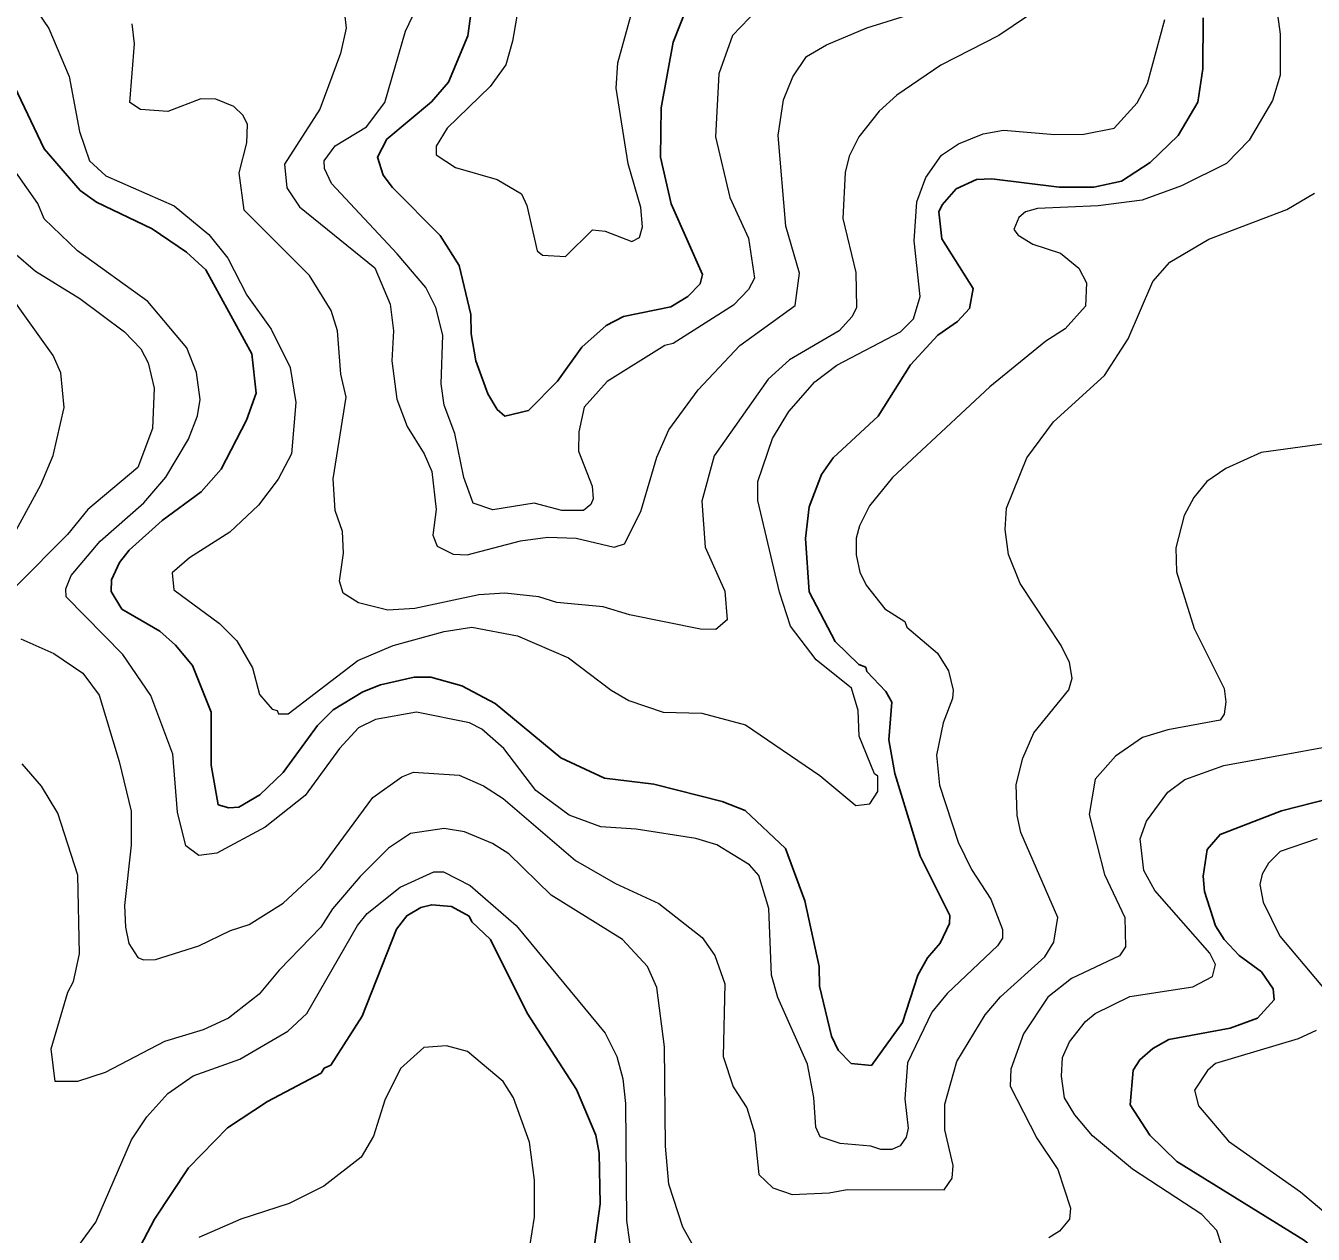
# Model space of a CAD drawing. Extents: x 673.3 to 698.5, y 6984.3 to 7012.3.
# Drawn here: x 695.696 to 696.93, y 6986.792 to 6987.951 of the extents above; entities that cross this region are included whole.
import ezdxf

# ---------------------------------------------------------------- set-up
doc = ezdxf.new("R2010")
doc.units = 0
doc.header["$LTSCALE"] = 0.032
doc.layers.add('1', color=7, linetype='Continuous', lineweight=25)
doc.layers.add('2', color=7, linetype='Continuous', lineweight=13)

msp = doc.modelspace()

# ---------------------------------------------------------------- linework, layer by layer
at = {"layer": '1'}
for points in [[(696.3294, 6987.9679), (696.3168, 6987.9355), (696.3051, 6987.8727), (696.3044, 6987.8254), (696.3146, 6987.7805), (696.3449, 6987.7128), (696.3427, 6987.7038), (696.3306, 6987.6917), (696.3144, 6987.6818), (696.2689, 6987.6724), (696.2525, 6987.6638), (696.229, 6987.643), (696.2057, 6987.6104), (696.1778, 6987.5822), (696.1551, 6987.5768), (696.1478, 6987.5833), (696.1388, 6987.5982), (696.1273, 6987.6299), (696.1229, 6987.656), (696.1227, 6987.6745), (696.1113, 6987.7215), (696.0932, 6987.7503), (696.0474, 6987.7962), (696.0387, 6987.8081), (696.0331, 6987.8253), (696.042, 6987.8426), (696.0849, 6987.8783), (696.1013, 6987.8971), (696.1196, 6987.9417), (696.1238, 6987.9719)], [(696.0682, 6987.3265), (696.0844, 6987.3265), (696.1141, 6987.3182), (696.1461, 6987.3014), (696.2088, 6987.2493), (696.2509, 6987.2296), (696.2981, 6987.2239), (696.3637, 6987.2074), (696.3858, 6987.1986), (696.4243, 6987.1623), (696.4429, 6987.112), (696.4566, 6987.0491), (696.457, 6987.0303), (696.4685, 6986.9825), (696.4748, 6986.9688), (696.4873, 6986.9562), (696.5068, 6986.9541), (696.5365, 6986.9954), (696.5513, 6987.041), (696.5605, 6987.0575), (696.5727, 6987.0715), (696.5817, 6987.0904), (696.582, 6987.0981), (696.5535, 6987.155), (696.5292, 6987.2343), (696.5235, 6987.2664), (696.5264, 6987.3026), (696.5207, 6987.313), (696.5025, 6987.3321), (696.5013, 6987.3361), (696.4947, 6987.3389), (696.4721, 6987.3608), (696.447, 6987.4085), (696.4437, 6987.4597), (696.4472, 6987.4899), (696.4589, 6987.5208), (696.47, 6987.5368), (696.5132, 6987.5768), (696.5442, 6987.626), (696.5704, 6987.6545), (696.5893, 6987.6678), (696.6008, 6987.6803), (696.6045, 6987.6993), (696.5743, 6987.7469), (696.5715, 6987.7727), (696.5745, 6987.7796), (696.5881, 6987.795), (696.6076, 6987.8037), (696.6223, 6987.8045), (696.6868, 6987.7965), (696.72, 6987.7965), (696.7467, 6987.8023), (696.774, 6987.8202), (696.8011, 6987.8461), (696.8198, 6987.8779), (696.8247, 6987.9101), (696.825, 6987.9589)], [(695.6851, 6987.8929), (695.7135, 6987.8334), (695.7479, 6987.7934), (695.7638, 6987.782), (695.817, 6987.7567), (695.8501, 6987.7342), (695.8686, 6987.7173), (695.9126, 6987.6368), (695.9167, 6987.5989), (695.9076, 6987.573), (695.8833, 6987.5261), (695.8639, 6987.5042), (695.8266, 6987.4767), (695.795, 6987.4483), (695.7857, 6987.4367), (695.7781, 6987.4199), (695.7776, 6987.4088), (695.7879, 6987.3919), (695.8244, 6987.3707), (695.8395, 6987.3572), (695.8557, 6987.3377), (695.8735, 6987.2931), (695.8737, 6987.2421), (695.8804, 6987.2043), (695.8906, 6987.2012), (695.9001, 6987.2019), (695.9202, 6987.2137), (695.9427, 6987.2353), (695.9757, 6987.2803), (695.9905, 6987.2954), (696.0191, 6987.3125), (696.0359, 6987.3193), (696.0682, 6987.3265)], [(696.9929, 6987.222), (696.8999, 6987.1984), (696.8412, 6987.1757), (696.8288, 6987.1612), (696.8248, 6987.1358), (696.8261, 6987.121), (696.8368, 6987.0882), (696.845, 6987.075), (696.8595, 6987.0597), (696.8809, 6987.0439), (696.8921, 6987.0279), (696.893, 6987.0172), (696.877, 6986.9997), (696.8509, 6986.9901), (696.792, 6986.979), (696.7767, 6986.9706), (696.7643, 6986.9598), (696.7578, 6986.9498), (696.7548, 6986.9164), (696.7738, 6986.8873), (696.7997, 6986.8622), (696.9222, 6986.7865), (696.9785, 6986.7377)], [(696.2301, 6986.7012), (696.2465, 6986.8217), (696.2458, 6986.87), (696.2425, 6986.8873), (696.2239, 6986.9312), (696.1765, 6987.0045), (696.1414, 6987.0749), (696.1236, 6987.0921), (696.1211, 6987.0973), (696.104, 6987.1066), (696.0852, 6987.1083), (696.0747, 6987.1058), (696.0611, 6987.0978), (696.0513, 6987.0849), (696.0185, 6987.0016), (695.9883, 6986.9544), (695.9819, 6986.9518), (695.9792, 6986.947), (695.9275, 6986.9198), (695.8893, 6986.8943), (695.8519, 6986.856), (695.8194, 6986.807), (695.7853, 6986.7423)]]:
    msp.add_lwpolyline(points, dxfattribs=at)
at = {"layer": '2'}
for points in [[(696.8914, 6987.9977), (696.8988, 6987.9433), (696.8988, 6987.904), (696.8915, 6987.8795), (696.8691, 6987.8415), (696.8474, 6987.8193), (696.8042, 6987.7979), (696.7663, 6987.784), (696.7242, 6987.7785), (696.6659, 6987.776), (696.6544, 6987.773), (696.6482, 6987.7673), (696.6433, 6987.7559), (696.6476, 6987.7505), (696.6616, 6987.7419), (696.688, 6987.7333), (696.7058, 6987.7188), (696.7131, 6987.7049), (696.7122, 6987.6824), (696.6925, 6987.6608), (696.6739, 6987.6488), (696.6203, 6987.6051), (696.5269, 6987.5181), (696.505, 6987.4908), (696.4953, 6987.4716), (696.4923, 6987.4599), (696.4923, 6987.444), (696.4956, 6987.4273), (696.5019, 6987.4148), (696.5198, 6987.3921), (696.5388, 6987.3801), (696.5406, 6987.3746), (696.5702, 6987.3497), (696.5808, 6987.3328), (696.5852, 6987.3143), (696.5846, 6987.3061), (696.5757, 6987.2827), (696.5692, 6987.2518), (696.5722, 6987.2231), (696.5899, 6987.1683), (696.6029, 6987.1422), (696.6213, 6987.1137), (696.6325, 6987.0846), (696.6324, 6987.0764), (696.6276, 6987.0691), (696.5795, 6987.0233), (696.5648, 6987.0054), (696.5414, 6986.9569), (696.5388, 6986.9224), (696.5421, 6986.8941), (696.5402, 6986.8855), (696.5344, 6986.8771), (696.5264, 6986.8738), (696.5157, 6986.8738), (696.5063, 6986.8769), (696.4768, 6986.8795), (696.4576, 6986.8859), (696.4534, 6986.895), (696.4517, 6986.9234), (696.4454, 6986.9554), (696.4169, 6987.0193), (696.411, 6987.0407), (696.4084, 6987.1048), (696.3989, 6987.1365), (696.3898, 6987.1465), (696.3584, 6987.1659), (696.3383, 6987.1718), (696.2813, 6987.1808), (696.2473, 6987.183), (696.217, 6987.1943), (696.1849, 6987.2179), (696.1544, 6987.2581), (696.1333, 6987.2768), (696.1214, 6987.2828), (696.0704, 6987.2931), (696.0312, 6987.286), (696.0149, 6987.2781), (695.9967, 6987.2583), (695.9636, 6987.213), (695.9254, 6987.1827), (695.879, 6987.1579), (695.8619, 6987.1556), (695.8494, 6987.1649), (695.8413, 6987.1971), (695.8368, 6987.2527), (695.8158, 6987.3091), (695.789, 6987.3483), (695.7345, 6987.4037), (695.7342, 6987.4113), (695.7395, 6987.424), (695.7672, 6987.4571)], [(695.7005, 6987.9744), (695.7179, 6987.9488), (695.7375, 6987.9026), (695.7474, 6987.85), (695.7569, 6987.8218), (695.7725, 6987.8074), (695.838, 6987.7787), (695.8715, 6987.7512), (695.8895, 6987.7285), (695.9079, 6987.6928), (695.9313, 6987.6604), (695.9493, 6987.6235), (695.9549, 6987.5901), (695.9508, 6987.5407), (695.9378, 6987.5164), (695.919, 6987.4917), (695.8914, 6987.4655), (695.8528, 6987.4409), (695.8363, 6987.4268), (695.8378, 6987.4105), (695.8815, 6987.378), (695.8981, 6987.3613), (695.9134, 6987.3355), (695.9201, 6987.3101), (695.9321, 6987.2958), (695.9369, 6987.2946), (695.9382, 6987.2915), (695.9476, 6987.2916), (696.0142, 6987.3427), (696.0483, 6987.3571), (696.0969, 6987.3703), (696.1235, 6987.3745), (696.1675, 6987.3664), (696.2163, 6987.3452), (696.2571, 6987.3142), (696.2743, 6987.3041), (696.307, 6987.293), (696.344, 6987.2922), (696.3861, 6987.2808), (696.4572, 6987.2322), (696.4917, 6987.2036), (696.5054, 6987.2053), (696.5128, 6987.2169), (696.5128, 6987.2317), (696.5096, 6987.234), (696.495, 6987.2701), (696.494, 6987.2947), (696.4877, 6987.316), (696.4537, 6987.3432), (696.4293, 6987.3755), (696.4185, 6987.4082), (696.3978, 6987.4961), (696.3979, 6987.5143), (696.412, 6987.5556), (696.4275, 6987.5813), (696.4525, 6987.6099), (696.4737, 6987.6258), (696.5346, 6987.6578), (696.547, 6987.6702), (696.5536, 6987.6917), (696.5479, 6987.745), (696.5503, 6987.7823), (696.5589, 6987.8057), (696.574, 6987.8273), (696.5903, 6987.8379), (696.6138, 6987.8477), (696.6336, 6987.851), (696.6828, 6987.8469), (696.7105, 6987.8473), (696.7397, 6987.8532), (696.7616, 6987.8773), (696.7717, 6987.8958), (696.7882, 6987.9574)], [(695.9998, 6987.9774), (696.003, 6987.949), (695.9977, 6987.9246), (695.9777, 6987.8714), (695.9438, 6987.8186), (695.9461, 6987.7957), (695.9583, 6987.7777), (696.0305, 6987.7192), (696.0452, 6987.6843), (696.0486, 6987.6587)], [(696.1695, 6987.9773), (696.1626, 6987.9365), (696.1561, 6987.9138), (696.1411, 6987.893), (696.1, 6987.853), (696.0895, 6987.8358), (696.0895, 6987.8274), (696.108, 6987.8155), (696.148, 6987.8037), (696.1711, 6987.7902), (696.1764, 6987.779), (696.1862, 6987.7356), (696.1915, 6987.7314), (696.2135, 6987.73), (696.2394, 6987.7555), (696.2516, 6987.7542), (696.2769, 6987.7444), (696.2845, 6987.7483), (696.2873, 6987.7583), (696.2856, 6987.7769), (696.2734, 6987.819), (696.262, 6987.8915), (696.2637, 6987.9156), (696.2777, 6987.9664)], [(696.6693, 6987.9692), (696.6291, 6987.942), (696.5732, 6987.9136), (696.5312, 6987.8846), (696.5141, 6987.8693), (696.4946, 6987.8447), (696.4854, 6987.8263), (696.4815, 6987.8106), (696.4795, 6987.7665), (696.4917, 6987.7148), (696.4924, 6987.6812), (696.4883, 6987.6726), (696.476, 6987.6588), (696.4281, 6987.631), (696.4077, 6987.6123), (696.3561, 6987.539), (696.3443, 6987.4954), (696.3474, 6987.4514), (696.3661, 6987.4091), (696.3683, 6987.3816), (696.3577, 6987.3722), (696.3428, 6987.3728), (696.2748, 6987.3864), (696.2496, 6987.394), (696.205, 6987.3982), (696.1877, 6987.4037), (696.1551, 6987.4071), (696.1304, 6987.4056), (696.0688, 6987.3925), (696.0431, 6987.3909), (696.015, 6987.3979), (696.0003, 6987.4073), (695.9966, 6987.4186), (696.0005, 6987.4456), (695.9997, 6987.4663), (695.9925, 6987.4863), (695.9907, 6987.5167), (696.0031, 6987.5951), (695.9981, 6987.6172), (695.9947, 6987.6586), (695.9888, 6987.6782), (695.968, 6987.7117), (695.9053, 6987.7746), (695.9004, 6987.8103), (695.9078, 6987.839), (695.9085, 6987.8567), (695.9042, 6987.8651), (695.8955, 6987.8737), (695.8782, 6987.881), (695.8638, 6987.8811), (695.832, 6987.8689), (695.8058, 6987.8709), (695.7956, 6987.8777), (695.8002, 6987.9338), (695.7977, 6987.9531)], [(696.3976, 6987.967), (696.3735, 6987.942), (696.3605, 6987.9053), (696.3573, 6987.8447), (696.3711, 6987.7866), (696.389, 6987.7475), (696.3947, 6987.7093), (696.3888, 6987.6985), (696.3745, 6987.6834), (696.3168, 6987.6467), (696.3087, 6987.6446), (696.2534, 6987.6103), (696.2312, 6987.5855), (696.2261, 6987.5619), (696.226, 6987.5433), (696.2391, 6987.5097), (696.2401, 6987.4975), (696.2377, 6987.4921), (696.2308, 6987.4863), (696.21, 6987.4865), (696.1834, 6987.4935), (696.1438, 6987.487), (696.1248, 6987.4934), (696.1158, 6987.5181), (696.1072, 6987.5602), (696.0972, 6987.5873), (696.0942, 6987.6079), (696.0958, 6987.6547), (696.0892, 6987.6811), (696.0795, 6987.7003), (696.0521, 6987.7327), (695.989, 6987.8), (695.9823, 6987.8145), (695.9819, 6987.8216), (695.9924, 6987.8362), (696.0227, 6987.8544), (696.0403, 6987.8776), (696.06, 6987.9462), (696.0703, 6987.9676)], [(696.0486, 6987.6587), (696.047, 6987.63), (696.0518, 6987.5931), (696.0615, 6987.567), (696.0779, 6987.5407), (696.0851, 6987.5238), (696.0894, 6987.4874), (696.0861, 6987.4628), (696.0902, 6987.4523), (696.1056, 6987.4446), (696.119, 6987.4438), (696.1702, 6987.4575), (696.1965, 6987.4608), (696.2236, 6987.4599), (696.2601, 6987.4513), (696.2701, 6987.4544), (696.2856, 6987.4854), (696.3011, 6987.5377), (696.3126, 6987.5638), (696.3405, 6987.6021), (696.3806, 6987.6447), (696.4336, 6987.6831), (696.4378, 6987.7141), (696.4248, 6987.7592), (696.4175, 6987.846), (696.4226, 6987.8804), (696.4313, 6987.9023), (696.4445, 6987.9217), (696.4637, 6987.9331), (696.5024, 6987.9493), (696.5415, 6987.9615)], [(695.7672, 6987.4571), (695.8089, 6987.4939), (695.8302, 6987.5185), (695.852, 6987.5547), (695.8606, 6987.5771), (695.863, 6987.5929), (695.8597, 6987.6187), (695.8503, 6987.6423), (695.8129, 6987.6868), (695.7455, 6987.7355), (695.7134, 6987.7661), (695.7073, 6987.7808), (695.6781, 6987.8226)], [(695.691, 6987.3634), (695.7228, 6987.3493), (695.7506, 6987.3305), (695.7661, 6987.3092), (695.7855, 6987.2459), (695.797, 6987.198), (695.7969, 6987.1655), (695.7905, 6987.1077), (695.7913, 6987.087), (695.7948, 6987.0711), (695.8034, 6987.0578), (695.8087, 6987.0554), (695.8201, 6987.0558), (695.8617, 6987.0691), (695.8923, 6987.0838), (695.9102, 6987.0895), (695.9427, 6987.1099), (695.9784, 6987.1432), (696.0288, 6987.2112), (696.0566, 6987.2311), (696.0677, 6987.2354), (696.1114, 6987.2325), (696.1347, 6987.2224), (696.1535, 6987.2102), (696.223, 6987.1508), (696.2614, 6987.1289), (696.303, 6987.1097), (696.3444, 6987.0771), (696.3567, 6987.0597), (696.3662, 6987.0325), (696.3646, 6986.9628), (696.3741, 6986.9338), (696.3874, 6986.9135), (696.3946, 6986.8898), (696.3988, 6986.8496), (696.4122, 6986.8368), (696.4308, 6986.8306), (696.4662, 6986.832), (696.4835, 6986.8354), (696.5766, 6986.835), (696.5841, 6986.8463), (696.5853, 6986.8582), (696.5771, 6986.8924), (696.5772, 6986.9172), (696.5886, 6986.9582), (696.6158, 6987.0028), (696.6305, 6987.02), (696.673, 6987.0583), (696.6816, 6987.0725), (696.6854, 6987.096), (696.6501, 6987.1778), (696.6464, 6987.1941), (696.6456, 6987.2237), (696.652, 6987.2489), (696.6624, 6987.2731), (696.6961, 6987.3146), (696.6992, 6987.3255), (696.6966, 6987.3406), (696.6886, 6987.3569), (696.6495, 6987.4164), (696.6383, 6987.4444), (696.635, 6987.4681), (696.6363, 6987.4888), (696.6559, 6987.5369), (696.6813, 6987.5716), (696.7304, 6987.6159), (696.7529, 6987.6512), (696.7767, 6987.7059), (696.793, 6987.7247), (696.8304, 6987.7467), (696.9051, 6987.7751), (696.9316, 6987.7909)], [(695.6725, 6987.4416), (695.7104, 6987.5109), (695.722, 6987.5391), (695.7327, 6987.5853), (695.7293, 6987.6186), (695.7221, 6987.635), (695.6555, 6987.7278)], [(695.6845, 6987.7339), (695.705, 6987.7159), (695.7476, 6987.6896), (695.7906, 6987.6578), (695.8061, 6987.6415), (695.8132, 6987.628), (695.819, 6987.6038), (695.8173, 6987.5652), (695.8032, 6987.5277), (695.7552, 6987.4875), (695.7359, 6987.4633), (695.6872, 6987.4146)], [(696.9412, 6987.5504), (696.8804, 6987.5422), (696.8467, 6987.5268), (696.8284, 6987.5142), (696.816, 6987.499), (696.8066, 6987.4815), (696.7986, 6987.4507), (696.7995, 6987.4277), (696.8164, 6987.3732), (696.8451, 6987.3156), (696.8468, 6987.3029), (696.8451, 6987.291), (696.8412, 6987.2854), (696.7911, 6987.276), (696.7669, 6987.2686), (696.7408, 6987.2508), (696.7215, 6987.2289), (696.7157, 6987.1948), (696.7302, 6987.1374), (696.7498, 6987.096), (696.7506, 6987.0679), (696.7447, 6987.0594), (696.6988, 6987.0376), (696.6759, 6987.0197), (696.6525, 6986.9847), (696.6406, 6986.9508), (696.6399, 6986.9344), (696.6653, 6986.8846), (696.6854, 6986.8546), (696.6976, 6986.8175), (696.6966, 6986.807), (696.687, 6986.7955)], [(696.8425, 6986.7824), (696.838, 6986.7959), (696.8235, 6986.8112), (696.7571, 6986.8549), (696.7188, 6986.8867), (696.7019, 6986.9069), (696.6921, 6986.9232), (696.6891, 6986.944), (696.69, 6986.962), (696.6967, 6986.9768), (696.712, 6986.9964), (696.7215, 6987.0041), (696.7545, 6987.0205), (696.8149, 6987.0298), (696.8339, 6987.0397), (696.8369, 6987.051), (696.8312, 6987.0619), (696.7785, 6987.1219), (696.7679, 6987.1413), (696.7645, 6987.1716), (696.7706, 6987.1884), (696.7912, 6987.2164), (696.8074, 6987.2286), (696.8449, 6987.2418), (696.9992, 6987.2699)], [(696.35, 6986.7565), (696.3258, 6986.7991), (696.3124, 6986.8404), (696.3093, 6986.8768), (696.3085, 6986.972), (696.3011, 6987.029), (696.292, 6987.0491), (696.2681, 6987.0752), (696.1998, 6987.1176), (696.1591, 6987.1573), (696.1434, 6987.1671), (696.1164, 6987.1784), (696.0969, 6987.1815), (696.0647, 6987.1766), (696.0437, 6987.1626), (696.0164, 6987.1356), (695.9901, 6987.1043), (695.9789, 6987.0868), (695.9387, 6987.0455), (695.9197, 6987.0225), (695.8901, 6986.9996), (695.8658, 6986.9884), (695.8287, 6986.9771), (695.772, 6986.9476), (695.7455, 6986.9388), (695.7239, 6986.9388), (695.7201, 6986.9702), (695.736, 6987.0247), (695.7417, 6987.0347), (695.7473, 6987.0612), (695.7456, 6987.1368), (695.7265, 6987.1961), (695.7108, 6987.222), (695.6925, 6987.2436)], [(696.9341, 6987.1716), (696.8989, 6987.1595), (696.8876, 6987.1483), (696.8816, 6987.1378), (696.8793, 6987.1277), (696.8825, 6987.1108), (696.8984, 6987.0784), (696.9516, 6987.0153)], [(695.7475, 6986.7827), (695.7629, 6986.804), (695.7971, 6986.883), (695.812, 6986.905), (695.8319, 6986.9273), (695.8562, 6986.9444), (695.901, 6986.9603), (695.947, 6986.9871), (695.9655, 6987.004), (696.0138, 6987.0885), (696.0231, 6987.0999), (696.0549, 6987.1252), (696.0871, 6987.1398), (696.0965, 6987.14), (696.1219, 6987.1269), (696.1661, 6987.0885), (696.2514, 6986.9853), (696.2627, 6986.9628), (696.2685, 6986.9413), (696.271, 6986.9179), (696.2718, 6986.8055), (696.2804, 6986.7443)], [(696.9333, 6986.9879), (696.9161, 6986.9799), (696.8368, 6986.9562), (696.829, 6986.9494), (696.8167, 6986.9306), (696.8204, 6986.9154), (696.8493, 6986.8818), (696.9182, 6986.8332), (696.9611, 6986.7968)], [(696.1725, 6986.7383), (696.1838, 6986.8088), (696.1838, 6986.8442), (696.179, 6986.8808), (696.1635, 6986.9232), (696.1535, 6986.939), (696.1193, 6986.9678), (696.0994, 6986.973), (696.0774, 6986.9714), (696.0553, 6986.9515), (696.04, 6986.9211), (696.0293, 6986.8865), (696.0175, 6986.8662), (695.9815, 6986.8386), (695.9483, 6986.8218), (695.902, 6986.8069), (695.8619, 6986.7893)], [(696.687, 6986.7955), (696.677, 6986.7891)]]:
    msp.add_lwpolyline(points, dxfattribs=at)

doc.saveas('drawing.dxf')
